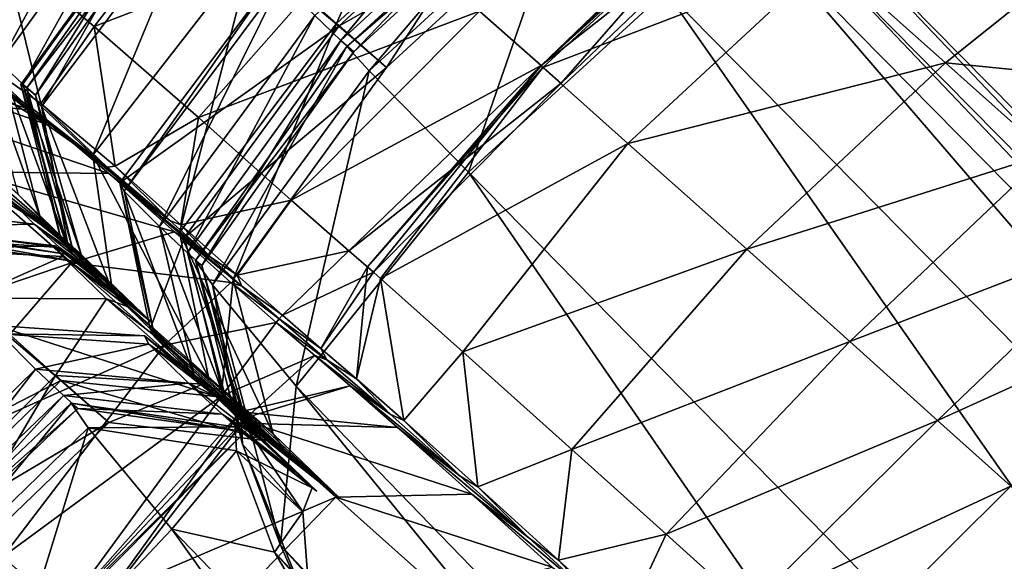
# Model space of a CAD drawing. Header units: millimetres. Extents: x 2387 to 13955, y -4964 to 364.
# Tile 951 of 1056: x 4419.88 to 4426.21, y 270.58 to 274.07. Entities that reach past the tile are written whole.
import ezdxf

# ---------------------------------------------------------------- set-up
doc = ezdxf.new("R2010")
doc.units = ezdxf.units.MM
doc.header["$MEASUREMENT"] = 0
doc.layers.add('Predefinito', color=7, linetype='Continuous', true_color=0x000000)

# ---------------------------------------------------------------- blocks, each defined once
blk = doc.blocks.new('Blocco 08')
at = {"layer": 'Predefinito'}
for points in [[(-505.4811, -14.6442, 730.3162), (-512.7534, -7.279, 775.5425), (-510.1671, -5.0142, 775.6068)], [(-515.7347, -8.1199, 789.6575), (-516.2716, -7.6419, 790.4608), (-515.0111, -6.4714, 790.5162)], [(-515.0111, -6.4714, 790.5162), (-514.4709, -6.9523, 789.7094), (-515.7347, -8.1199, 789.6575)], [(-518.0528, -8.2135, 803.5974), (-518.2007, -8.0693, 817.3367), (-517.2193, -6.6939, 817.3482)], [(-517.2193, -6.6939, 817.3482), (-517.0703, -6.8454, 803.5604), (-518.0528, -8.2135, 803.5974)], [(-517.8783, -7.6408, 1220.075), (-517.2915, -8.1383, 1223.035), (-516.2435, -6.783, 1223.2239)], [(-515.4911, -7.4411, 1224.963), (-516.2435, -6.783, 1223.2239), (-517.2915, -8.1383, 1223.035)], [(-517.8985, -8.3712, 798.4864), (-518.0528, -8.2135, 803.5974), (-517.0703, -6.8454, 803.5604)], [(-517.0703, -6.8454, 803.5604), (-516.9125, -7.0074, 798.4158), (-517.8985, -8.3712, 798.4864)], [(-515.7058, -8.2277, 782.7444), (-515.8742, -8.0687, 783.6558), (-514.609, -6.9018, 783.7015)], [(-515.4128, -8.4014, 789.5999), (-515.7347, -8.1199, 789.6575), (-514.4709, -6.9523, 789.7094)], [(-514.609, -6.9018, 783.7015), (-514.4374, -7.0623, 782.7897), (-515.7058, -8.2277, 782.7444)], [(-514.4709, -6.9523, 789.7094), (-514.1468, -7.2362, 789.6369), (-515.4128, -8.4014, 789.5999)], [(-517.7503, -8.5083, 796.6304), (-517.8985, -8.3712, 798.4864), (-516.9125, -7.0074, 798.4158)], [(-516.9125, -7.0074, 798.4158), (-516.7698, -7.1403, 796.585), (-517.7503, -8.5083, 796.6304)], [(-516.1195, -7.7967, 788.5069), (-515.7186, -8.1367, 789.4494), (-514.4534, -6.971, 789.4716)], [(-514.1468, -7.2362, 789.6369), (-514.4534, -6.971, 789.4716), (-515.7186, -8.1367, 789.4494)], [(-515.6234, -8.3018, 782.574), (-515.7058, -8.2277, 782.7444), (-514.4374, -7.0623, 782.7897)], [(-514.4374, -7.0623, 782.7897), (-514.3554, -7.1376, 782.6131), (-515.6234, -8.3018, 782.574)], [(-517.631, -8.6531, 792.8892), (-517.763, -8.5107, 795.2115), (-516.776, -7.148, 795.2752)], [(-516.7514, -7.1596, 796.2164), (-516.776, -7.148, 795.2752), (-517.763, -8.5107, 795.2115)], [(-517.6699, -8.5795, 796.398), (-517.7503, -8.5083, 796.6304), (-516.7698, -7.1403, 796.585)], [(-516.7698, -7.1403, 796.585), (-516.6978, -7.2052, 796.4073), (-517.6699, -8.5795, 796.398)], [(-516.776, -7.148, 795.2752), (-516.6164, -7.3134, 792.8438), (-517.631, -8.6531, 792.8892)], [(-514.3554, -7.1376, 782.6131), (-514.3986, -7.1026, 782.4097), (-515.6669, -8.2665, 782.3782)], [(-515.524, -8.424, 780.5504), (-515.6669, -8.2665, 782.3782), (-514.3986, -7.1026, 782.4097)], [(-515.6669, -8.2665, 782.3782), (-515.6234, -8.3018, 782.574), (-514.3554, -7.1376, 782.6131)], [(-514.3986, -7.1026, 782.4097), (-514.2553, -7.2598, 780.5794), (-515.524, -8.424, 780.5504)], [(-517.763, -8.5107, 795.2115), (-517.726, -8.5334, 796.1545), (-516.7514, -7.1596, 796.2164)], [(-516.6978, -7.2052, 796.4073), (-516.7514, -7.1596, 796.2164), (-517.726, -8.5334, 796.1545)], [(-517.726, -8.5334, 796.1545), (-517.6699, -8.5795, 796.398), (-516.6978, -7.2052, 796.4073)], [(-514.815, -8.0402, 1225.6973), (-514.4183, -8.3902, 1225.7144), (-513.1548, -7.1746, 1225.7259)], [(-513.0227, -7.2918, 1225.5709), (-513.1548, -7.1746, 1225.7259), (-514.4183, -8.3902, 1225.7144)], [(-513.1197, -7.2128, 1226.275), (-513.1402, -7.1906, 1225.7479), (-514.4183, -8.3902, 1225.7144)], [(-514.2901, -8.5037, 1225.5425), (-514.4183, -8.3902, 1225.7144), (-513.1402, -7.1906, 1225.7479)], [(-514.4183, -8.3902, 1225.7144), (-514.4068, -8.4022, 1226.2464), (-513.1197, -7.2128, 1226.275)], [(-512.5746, -7.6975, 1227.1671), (-513.1197, -7.2128, 1226.275), (-514.4068, -8.4022, 1226.2464)], [(-513.1402, -7.1906, 1225.7479), (-513.0227, -7.2918, 1225.5709), (-514.2901, -8.5037, 1225.5425)], [(-515.7186, -8.1367, 789.4494), (-515.4128, -8.4014, 789.5999), (-514.1468, -7.2362, 789.6369)], [(-514.8855, -9.0759, 775.4869), (-515.524, -8.424, 780.5504), (-514.2553, -7.2598, 780.5794)], [(-514.2553, -7.2598, 780.5794), (-513.6155, -7.9103, 775.5201), (-514.8855, -9.0759, 775.4869)], [(-505.5668, -14.828, 730.3257), (-512.8361, -7.4623, 775.5394), (-512.7534, -7.279, 775.5425)], [(-512.7534, -7.279, 775.5425), (-505.4811, -14.6442, 730.3162), (-505.5668, -14.828, 730.3257)], [(-517.3012, -8.9668, 790.5992), (-517.631, -8.6531, 792.8892), (-516.6164, -7.3134, 792.8438)], [(-516.6164, -7.3134, 792.8438), (-516.2716, -7.6419, 790.4608), (-517.3012, -8.9668, 790.5992)], [(-514.4183, -8.3902, 1225.7144), (-514.2901, -8.5037, 1225.5425), (-513.0227, -7.2918, 1225.5709)], [(-517.2915, -8.1383, 1223.035), (-516.6219, -8.7244, 1224.6964), (-515.4911, -7.4411, 1224.963)], [(-514.815, -8.0402, 1225.6973), (-515.4911, -7.4411, 1224.963), (-516.6219, -8.7244, 1224.6964)], [(-505.7597, -14.8894, 730.3072), (-513.0277, -7.5225, 775.5345), (-512.8361, -7.4623, 775.5394)], [(-512.8361, -7.4623, 775.5394), (-505.5668, -14.828, 730.3257), (-505.7597, -14.8894, 730.3072)], [(-506.3534, -15.2812, 730.2715), (-513.6155, -7.9103, 775.5201), (-513.0277, -7.5225, 775.5345)], [(-513.0277, -7.5225, 775.5345), (-505.7597, -14.8894, 730.3072), (-506.3534, -15.2812, 730.2715)], [(-518.0492, -8.342, 1211.6038), (-517.6346, -8.6334, 1219.7884), (-517.8783, -7.6408, 1220.075)], [(-517.2915, -8.1383, 1223.035), (-517.8783, -7.6408, 1220.075), (-517.6346, -8.6334, 1219.7884)], [(-516.7432, -9.4639, 789.762), (-517.3012, -8.9668, 790.5992), (-516.2716, -7.6419, 790.4608)], [(-516.2716, -7.6419, 790.4608), (-515.7347, -8.1199, 789.6575), (-516.7432, -9.4639, 789.762)], [(-514.4068, -8.4022, 1226.2464), (-513.8602, -8.89, 1227.1522), (-512.5746, -7.6975, 1227.1671)], [(-511.8178, -8.3718, 1228.014), (-512.5746, -7.6975, 1227.1671), (-513.8602, -8.89, 1227.1522)], [(-512.5746, -7.6975, 1227.1671), (-511.8178, -8.3718, 1228.014), (-511.2651, -7.9276, 1227.9256)], [(-517.0985, -9.1968, 786.0313), (-517.1266, -9.1428, 788.3622), (-516.1195, -7.7967, 788.5069)], [(-515.7186, -8.1367, 789.4494), (-516.1195, -7.7967, 788.5069), (-517.1266, -9.1428, 788.3622)], [(-516.1195, -7.7967, 788.5069), (-516.0924, -7.8497, 786.077), (-517.0985, -9.1968, 786.0313)], [(-516.8717, -9.4235, 783.7216), (-517.0985, -9.1968, 786.0313), (-516.0924, -7.8497, 786.077)], [(-516.0924, -7.8497, 786.077), (-515.8742, -8.0687, 783.6558), (-516.8717, -9.4235, 783.7216)], [(-507.6415, -16.4552, 730.2298), (-514.8855, -9.0759, 775.4869), (-513.6155, -7.9103, 775.5201)], [(-513.6155, -7.9103, 775.5201), (-506.3534, -15.2812, 730.2715), (-507.6415, -16.4552, 730.2298)], [(-510.6306, -8.4898, 1228.2938), (-511.2651, -7.9276, 1227.9256), (-511.8178, -8.3718, 1228.014)], [(-516.6219, -8.7244, 1224.6964), (-516.0246, -9.2549, 1225.4083), (-514.815, -8.0402, 1225.6973)], [(-514.4183, -8.3902, 1225.7144), (-514.815, -8.0402, 1225.6973), (-516.0246, -9.2549, 1225.4083)], [(-516.6918, -9.593, 782.8138), (-516.8717, -9.4235, 783.7216), (-515.8742, -8.0687, 783.6558)], [(-515.8742, -8.0687, 783.6558), (-515.7058, -8.2277, 782.7444), (-516.6918, -9.593, 782.8138)], [(-517.6346, -8.6334, 1219.7884), (-517.158, -9.0372, 1222.5526), (-517.2915, -8.1383, 1223.035)], [(-516.6219, -8.7244, 1224.6964), (-517.2915, -8.1383, 1223.035), (-517.158, -9.0372, 1222.5526)], [(-517.1266, -9.1428, 788.3622), (-516.7111, -9.4956, 789.3445), (-515.7186, -8.1367, 789.4494)], [(-516.3989, -9.7658, 789.6014), (-516.7432, -9.4639, 789.762), (-515.7347, -8.1199, 789.6575)], [(-515.4128, -8.4014, 789.5999), (-515.7186, -8.1367, 789.4494), (-516.7111, -9.4956, 789.3445)], [(-515.7347, -8.1199, 789.6575), (-515.4128, -8.4014, 789.5999), (-516.3989, -9.7658, 789.6014)], [(-517.6398, -9.3651, 798.7786), (-517.7796, -9.2218, 803.7894), (-518.0528, -8.2135, 803.5974)], [(-518.0528, -8.2135, 803.5974), (-517.8985, -8.3712, 798.4864), (-517.6398, -9.3651, 798.7786)], [(-516.6006, -9.6755, 782.5906), (-516.6918, -9.593, 782.8138), (-515.7058, -8.2277, 782.7444)], [(-515.7058, -8.2277, 782.7444), (-515.6234, -8.3018, 782.574), (-516.6006, -9.6755, 782.5906)], [(-517.6742, -8.6782, 1219.7884), (-518.0888, -8.3869, 1211.6038), (-519.138, -8.2603, 1211.7259)], [(-519.138, -8.2603, 1211.7259), (-518.6919, -8.5758, 1220.0535), (-517.6742, -8.6782, 1219.7884)], [(-518.3878, -8.2794, 1193.9144), (-518.0888, -8.3869, 1211.6038), (-517.6009, -8.7669, 1211.5164)], [(-517.6009, -8.7669, 1211.5164), (-517.8892, -8.6665, 1193.8802), (-518.3878, -8.2794, 1193.9144)], [(-516.5322, -9.7998, 780.4871), (-516.6414, -9.6428, 782.3404), (-515.6669, -8.2665, 782.3782)], [(-515.6234, -8.3018, 782.574), (-515.6669, -8.2665, 782.3782), (-516.6414, -9.6428, 782.3404)], [(-515.6669, -8.2665, 782.3782), (-515.524, -8.424, 780.5504), (-516.5322, -9.7998, 780.4871)], [(-517.6346, -8.6334, 1219.7884), (-518.0492, -8.342, 1211.6038), (-517.6009, -8.7669, 1211.5164)], [(-517.8892, -8.6665, 1193.8802), (-517.6009, -8.7669, 1211.5164), (-518.0492, -8.342, 1211.6038)], [(-516.6414, -9.6428, 782.3404), (-516.6006, -9.6755, 782.5906), (-515.6234, -8.3018, 782.574)], [(-518.0888, -8.3869, 1211.6038), (-517.6742, -8.6782, 1219.7884), (-517.2093, -9.0437, 1219.6033)], [(-517.2093, -9.0437, 1219.6033), (-517.6009, -8.7669, 1211.5164), (-518.0888, -8.3869, 1211.6038)], [(-517.4764, -9.5159, 796.8504), (-517.6398, -9.3651, 798.7786), (-517.8985, -8.3712, 798.4864)], [(-517.8985, -8.3712, 798.4864), (-517.7503, -8.5083, 796.6304), (-517.4764, -9.5159, 796.8504)], [(-516.7111, -9.4956, 789.3445), (-516.3989, -9.7658, 789.6014), (-515.4128, -8.4014, 789.5999)], [(-516.0246, -9.2549, 1225.4083), (-515.6543, -9.5812, 1225.523), (-514.4183, -8.3902, 1225.7144)], [(-514.2901, -8.5037, 1225.5425), (-514.4183, -8.3902, 1225.7144), (-515.6543, -9.5812, 1225.523)], [(-515.4963, -9.7183, 1225.4693), (-515.5353, -9.6837, 1225.6812), (-514.4183, -8.3902, 1225.7144)], [(-514.4068, -8.4022, 1226.2464), (-514.4183, -8.3902, 1225.7144), (-515.5353, -9.6837, 1225.6812)], [(-515.5353, -9.6837, 1225.6812), (-515.4508, -9.7592, 1226.1778), (-514.4068, -8.4022, 1226.2464)], [(-514.4183, -8.3902, 1225.7144), (-514.2901, -8.5037, 1225.5425), (-515.4963, -9.7183, 1225.4693)], [(-513.8602, -8.89, 1227.1522), (-514.4068, -8.4022, 1226.2464), (-515.4508, -9.7592, 1226.1778)], [(-513.8602, -8.89, 1227.1522), (-513.0964, -9.5709, 1228.0147), (-511.8178, -8.3718, 1228.014)], [(-511.1623, -8.957, 1228.4034), (-511.8178, -8.3718, 1228.014), (-513.0964, -9.5709, 1228.0147)], [(-511.8178, -8.3718, 1228.014), (-511.1623, -8.957, 1228.4034), (-510.6306, -8.4898, 1228.2938)], [(-515.9937, -10.4519, 775.4561), (-516.5322, -9.7998, 780.4871), (-515.524, -8.424, 780.5504)], [(-515.524, -8.424, 780.5504), (-514.8855, -9.0759, 775.4869), (-515.9937, -10.4519, 775.4561)], [(-517.455, -9.573, 793.1008), (-517.5061, -9.5034, 795.1041), (-517.763, -8.5107, 795.2115)], [(-517.763, -8.5107, 795.2115), (-517.631, -8.6531, 792.8892), (-517.455, -9.573, 793.1008)], [(-517.726, -8.5334, 796.1545), (-517.763, -8.5107, 795.2115), (-517.5061, -9.5034, 795.1041)], [(-517.3767, -9.6045, 796.4568), (-517.4764, -9.5159, 796.8504), (-517.7503, -8.5083, 796.6304)], [(-517.7503, -8.5083, 796.6304), (-517.6699, -8.5795, 796.398), (-517.3767, -9.6045, 796.4568)], [(-517.6699, -8.5795, 796.398), (-517.726, -8.5334, 796.1545), (-517.4329, -9.5567, 796.0474)], [(-517.5061, -9.5034, 795.1041), (-517.4329, -9.5567, 796.0474), (-517.726, -8.5334, 796.1545)], [(-515.6543, -9.5812, 1225.523), (-515.4963, -9.7183, 1225.4693), (-514.2901, -8.5037, 1225.5425)], [(-517.1978, -9.0837, 1222.5501), (-517.6742, -8.6782, 1219.7884), (-518.6919, -8.5758, 1220.0535)], [(-518.6919, -8.5758, 1220.0535), (-518.1065, -9.0725, 1223.0113), (-517.1978, -9.0837, 1222.5501)], [(-517.4329, -9.5567, 796.0474), (-517.3767, -9.6045, 796.4568), (-517.6699, -8.5795, 796.398)], [(-517.6009, -8.7669, 1211.5164), (-517.2093, -9.0437, 1219.6033), (-517.6346, -8.6334, 1219.7884)], [(-517.158, -9.0372, 1222.5526), (-517.6346, -8.6334, 1219.7884), (-517.2093, -9.0437, 1219.6033)], [(-517.1739, -9.844, 791.0989), (-517.455, -9.573, 793.1008), (-517.631, -8.6531, 792.8892)], [(-517.631, -8.6531, 792.8892), (-517.3012, -8.9668, 790.5992), (-517.1739, -9.844, 791.0989)], [(-518.4941, -8.7139, 882.2601), (-518.1917, -8.8986, 845.0601), (-517.7383, -9.3413, 845.0616)], [(-517.7383, -9.3413, 845.0616), (-518.0463, -9.1551, 882.2568), (-518.4941, -8.7139, 882.2601)], [(-517.6742, -8.6782, 1219.7884), (-517.1978, -9.0837, 1222.5501), (-516.8063, -9.3866, 1222.2359)], [(-516.8063, -9.3866, 1222.2359), (-517.2093, -9.0437, 1219.6033), (-517.6742, -8.6782, 1219.7884)], [(-517.158, -9.0372, 1222.5526), (-516.7354, -9.4132, 1223.982), (-516.6219, -8.7244, 1224.6964)], [(-516.0246, -9.2549, 1225.4083), (-516.6219, -8.7244, 1224.6964), (-516.7354, -9.4132, 1223.982)], [(-518.1917, -8.8986, 845.0601), (-517.9082, -9.098, 817.3824), (-517.4538, -9.5372, 817.4217)], [(-517.4538, -9.5372, 817.4217), (-517.7383, -9.3413, 845.0616), (-518.1917, -8.8986, 845.0601)], [(-515.4508, -9.7592, 1226.1778), (-514.9219, -10.2303, 1226.9805), (-513.8602, -8.89, 1227.1522)], [(-513.0964, -9.5709, 1228.0147), (-513.8602, -8.89, 1227.1522), (-514.9219, -10.2303, 1226.9805)], [(-518.0463, -9.1551, 882.2568), (-517.7383, -9.3413, 845.0616), (-518.2317, -8.9434, 845.0584)], [(-517.9477, -9.1428, 817.3824), (-518.2317, -8.9434, 845.0584), (-517.7383, -9.3413, 845.0616)], [(-516.5566, -10.3942, 790.159), (-517.1739, -9.844, 791.0989), (-517.3012, -8.9668, 790.5992)], [(-517.3012, -8.9668, 790.5992), (-516.7432, -9.4639, 789.762), (-516.5566, -10.3942, 790.159)], [(-513.0964, -9.5709, 1228.0147), (-512.4339, -10.1643, 1228.4107), (-511.1623, -8.957, 1228.4034)], [(-510.6019, -9.4591, 1228.493), (-511.1623, -8.957, 1228.4034), (-512.4339, -10.1643, 1228.4107)], [(-517.2093, -9.0437, 1219.6033), (-516.8063, -9.3866, 1222.2359), (-517.158, -9.0372, 1222.5526)], [(-516.7354, -9.4132, 1223.982), (-517.158, -9.0372, 1222.5526), (-516.8063, -9.3866, 1222.2359)], [(-517.4378, -9.658, 1224.6727), (-518.1065, -9.0725, 1223.0113), (-519.305, -10.2937, 1223.138)], [(-516.7752, -9.458, 1223.98), (-517.1978, -9.0837, 1222.5501), (-518.1065, -9.0725, 1223.0113)], [(-518.1065, -9.0725, 1223.0113), (-517.4378, -9.658, 1224.6727), (-516.7752, -9.458, 1223.98)], [(-517.9082, -9.098, 817.3824), (-517.7796, -9.2218, 803.7894), (-517.339, -9.6469, 803.9235)], [(-517.339, -9.6469, 803.9235), (-517.4538, -9.5372, 817.4217), (-517.9082, -9.098, 817.3824)], [(-517.1978, -9.0837, 1222.5501), (-516.7752, -9.458, 1223.98), (-516.5473, -9.6194, 1223.5123)], [(-516.5473, -9.6194, 1223.5123), (-516.8063, -9.3866, 1222.2359), (-517.1978, -9.0837, 1222.5501)], [(-508.8363, -17.8388, 730.2415), (-515.9937, -10.4519, 775.4561), (-514.8855, -9.0759, 775.4869)], [(-514.8855, -9.0759, 775.4869), (-507.6415, -16.4552, 730.2298), (-508.8363, -17.8388, 730.2415)], [(-517.7383, -9.3413, 845.0616), (-517.4538, -9.5372, 817.4217), (-517.9477, -9.1428, 817.3824)], [(-517.8192, -9.2662, 803.7886), (-517.9477, -9.1428, 817.3824), (-517.4538, -9.5372, 817.4217)], [(-516.9014, -10.1363, 785.975), (-516.9315, -10.083, 788.0137), (-517.1266, -9.1428, 788.3622)], [(-517.1266, -9.1428, 788.3622), (-517.0985, -9.1968, 786.0313), (-516.9014, -10.1363, 785.975)], [(-516.7111, -9.4956, 789.3445), (-517.1266, -9.1428, 788.3622), (-516.9315, -10.083, 788.0137)], [(-517.7796, -9.2218, 803.7894), (-517.6398, -9.3651, 798.7786), (-517.2074, -9.7808, 798.9786)], [(-517.2074, -9.7808, 798.9786), (-517.339, -9.6469, 803.9235), (-517.7796, -9.2218, 803.7894)], [(-516.6468, -10.3864, 784.0035), (-516.9014, -10.1363, 785.975), (-517.0985, -9.1968, 786.0313)], [(-517.0985, -9.1968, 786.0313), (-516.8717, -9.4235, 783.7216), (-516.6468, -10.3864, 784.0035)], [(-517.8192, -9.2662, 803.7886), (-517.6777, -9.4099, 798.7769), (-518.6953, -9.2882, 798.4625)], [(-518.5486, -9.426, 796.6089), (-518.6953, -9.2882, 798.4625), (-517.6777, -9.4099, 798.7769)], [(-517.4538, -9.5372, 817.4217), (-517.339, -9.6469, 803.9235), (-517.8192, -9.2662, 803.7886)], [(-517.6777, -9.4099, 798.7769), (-517.8192, -9.2662, 803.7886), (-517.339, -9.6469, 803.9235)], [(-516.7354, -9.4132, 1223.982), (-516.3735, -9.7381, 1224.6258), (-516.0246, -9.2549, 1225.4083)], [(-515.6543, -9.5812, 1225.523), (-516.0246, -9.2549, 1225.4083), (-516.3735, -9.7381, 1224.6258)], [(-517.6398, -9.3651, 798.7786), (-517.4764, -9.5159, 796.8504), (-517.0353, -9.9407, 797.0032)], [(-517.0353, -9.9407, 797.0032), (-517.2074, -9.7808, 798.9786), (-517.6398, -9.3651, 798.7786)], [(-518.4273, -9.5704, 792.8653), (-518.561, -9.4283, 795.19), (-517.5457, -9.5479, 795.1033)], [(-517.4725, -9.6015, 796.0474), (-517.5457, -9.5479, 795.1033), (-518.561, -9.4283, 795.19)], [(-518.561, -9.4283, 795.19), (-518.5242, -9.4506, 796.1321), (-517.4725, -9.6015, 796.0474)], [(-517.6777, -9.4099, 798.7769), (-517.5144, -9.5604, 796.848), (-518.5486, -9.426, 796.6089)], [(-518.4681, -9.4971, 796.3765), (-518.5486, -9.426, 796.6089), (-517.5144, -9.5604, 796.848)], [(-517.339, -9.6469, 803.9235), (-517.2074, -9.7808, 798.9786), (-517.6777, -9.4099, 798.7769)], [(-517.5144, -9.5604, 796.848), (-517.6777, -9.4099, 798.7769), (-517.2074, -9.7808, 798.9786)], [(-516.4305, -10.587, 783.103), (-516.6468, -10.3864, 784.0035), (-516.8717, -9.4235, 783.7216)], [(-516.8717, -9.4235, 783.7216), (-516.6918, -9.593, 782.8138), (-516.4305, -10.587, 783.103)], [(-516.8063, -9.3866, 1222.2359), (-516.5473, -9.6194, 1223.5123), (-516.7354, -9.4132, 1223.982)], [(-516.3735, -9.7381, 1224.6258), (-516.7354, -9.4132, 1223.982), (-516.5473, -9.6194, 1223.5123)], [(-517.4163, -9.6489, 796.4561), (-517.4725, -9.6015, 796.0474), (-518.5242, -9.4506, 796.1321)], [(-518.5242, -9.4506, 796.1321), (-518.4681, -9.4971, 796.3765), (-517.4163, -9.6489, 796.4561)], [(-516.4131, -9.7846, 1224.6251), (-516.7752, -9.458, 1223.98), (-517.4378, -9.658, 1224.6727)], [(-516.9315, -10.083, 788.0137), (-516.4724, -10.4726, 789.1147), (-516.7111, -9.4956, 789.3445)], [(-516.7752, -9.458, 1223.98), (-516.4131, -9.7846, 1224.6251), (-516.3424, -9.8092, 1224.1116)], [(-516.3424, -9.8092, 1224.1116), (-516.5473, -9.6194, 1223.5123), (-516.7752, -9.458, 1223.98)], [(-516.1412, -10.7586, 789.6913), (-516.5566, -10.3942, 790.159), (-516.7432, -9.4639, 789.762)], [(-516.7432, -9.4639, 789.762), (-516.3989, -9.7658, 789.6014), (-516.1412, -10.7586, 789.6913)], [(-516.3989, -9.7658, 789.6014), (-516.7111, -9.4956, 789.3445), (-516.4724, -10.4726, 789.1147)], [(-512.4339, -10.1643, 1228.4107), (-511.8689, -10.6715, 1228.502), (-510.6019, -9.4591, 1228.493)], [(-510.1309, -9.8833, 1228.4424), (-510.6019, -9.4591, 1228.493), (-511.8689, -10.6715, 1228.502)], [(-517.5144, -9.5604, 796.848), (-517.4163, -9.6489, 796.4561), (-518.4681, -9.4971, 796.3765)], [(-517.5457, -9.5479, 795.1033), (-517.4946, -9.6179, 793.1008), (-518.4273, -9.5704, 792.8653)], [(-517.4946, -9.6179, 793.1008), (-517.5457, -9.5479, 795.1033), (-517.0774, -9.9177, 795.0386)], [(-517.5457, -9.5479, 795.1033), (-517.4725, -9.6015, 796.0474), (-516.98, -9.9924, 795.9847)], [(-516.98, -9.9924, 795.9847), (-517.0774, -9.9177, 795.0386), (-517.5457, -9.5479, 795.1033)], [(-517.5061, -9.5034, 795.1041), (-517.455, -9.573, 793.1008), (-517.0792, -9.9398, 793.2488)], [(-517.0792, -9.9398, 793.2488), (-517.0774, -9.9177, 795.0386), (-517.5061, -9.5034, 795.1041)], [(-517.4329, -9.5567, 796.0474), (-517.5061, -9.5034, 795.1041), (-517.0774, -9.9177, 795.0386)], [(-517.4764, -9.5159, 796.8504), (-517.3767, -9.6045, 796.4568), (-516.9226, -10.0408, 796.5023)], [(-516.9226, -10.0408, 796.5023), (-517.0353, -9.9407, 797.0032), (-517.4764, -9.5159, 796.8504)], [(-517.0774, -9.9177, 795.0386), (-516.98, -9.9924, 795.9847), (-517.4329, -9.5567, 796.0474)], [(-517.3767, -9.6045, 796.4568), (-517.4329, -9.5567, 796.0474), (-516.98, -9.9924, 795.9847)], [(-518.0992, -9.8849, 790.5775), (-518.4273, -9.5704, 792.8653), (-517.4946, -9.6179, 793.1008)], [(-517.4946, -9.6179, 793.1008), (-517.2135, -9.8889, 791.0989), (-518.0992, -9.8849, 790.5775)], [(-517.2074, -9.7808, 798.9786), (-517.0353, -9.9407, 797.0032), (-517.5144, -9.5604, 796.848)], [(-517.4163, -9.6489, 796.4561), (-517.5144, -9.5604, 796.848), (-517.0353, -9.9407, 797.0032)], [(-517.0774, -9.9177, 795.0386), (-517.0792, -9.9398, 793.2488), (-517.4946, -9.6179, 793.1008)], [(-517.2135, -9.8889, 791.0989), (-517.4946, -9.6179, 793.1008), (-517.0792, -9.9398, 793.2488)], [(-517.4725, -9.6015, 796.0474), (-517.4163, -9.6489, 796.4561), (-516.9226, -10.0408, 796.5023)], [(-516.9226, -10.0408, 796.5023), (-516.98, -9.9924, 795.9847), (-517.4725, -9.6015, 796.0474)], [(-517.455, -9.573, 793.1008), (-517.1739, -9.844, 791.0989), (-516.8323, -10.1816, 791.44)], [(-516.8323, -10.1816, 791.44), (-517.0792, -9.9398, 793.2488), (-517.455, -9.573, 793.1008)], [(-516.98, -9.9924, 795.9847), (-516.9226, -10.0408, 796.5023), (-517.3767, -9.6045, 796.4568)], [(-516.3106, -10.6953, 782.7213), (-516.4305, -10.587, 783.103), (-516.6918, -9.593, 782.8138)], [(-516.6918, -9.593, 782.8138), (-516.6006, -9.6755, 782.5906), (-516.3106, -10.6953, 782.7213)], [(-516.5473, -9.6194, 1223.5123), (-516.3424, -9.8092, 1224.1116), (-516.3735, -9.7381, 1224.6258)], [(-516.3735, -9.7381, 1224.6258), (-516.0813, -9.9944, 1225.0359), (-515.6543, -9.5812, 1225.523)], [(-515.4963, -9.7183, 1225.4693), (-515.6543, -9.5812, 1225.523), (-516.0813, -9.9944, 1225.0359)], [(-514.9219, -10.2303, 1226.9805), (-514.2201, -10.8583, 1227.7322), (-513.0964, -9.5709, 1228.0147)], [(-512.4339, -10.1643, 1228.4107), (-513.0964, -9.5709, 1228.0147), (-514.2201, -10.8583, 1227.7322)], [(-519.305, -10.2937, 1223.138), (-518.5557, -10.9505, 1224.8751), (-517.4378, -9.658, 1224.6727)], [(-516.8405, -10.1881, 1225.386), (-517.4378, -9.658, 1224.6727), (-518.5557, -10.9505, 1224.8751)], [(-517.4378, -9.658, 1224.6727), (-516.8405, -10.1881, 1225.386), (-516.4131, -9.7846, 1224.6251)], [(-517.0353, -9.9407, 797.0032), (-516.9226, -10.0408, 796.5023), (-517.4163, -9.6489, 796.4561)], [(-516.6006, -9.6755, 782.5906), (-516.6414, -9.6428, 782.3404), (-516.3467, -10.6688, 782.3091)], [(-516.3387, -10.8234, 780.3802), (-516.3467, -10.6688, 782.3091), (-516.6414, -9.6428, 782.3404)], [(-516.6414, -9.6428, 782.3404), (-516.5322, -9.7998, 780.4871), (-516.3387, -10.8234, 780.3802)], [(-516.3467, -10.6688, 782.3091), (-516.3106, -10.6953, 782.7213), (-516.6006, -9.6755, 782.5906)], [(-515.8341, -10.2083, 1225.338), (-515.6058, -10.4033, 1225.668), (-515.5353, -9.6837, 1225.6812)], [(-515.5353, -9.6837, 1225.6812), (-515.4963, -9.7183, 1225.4693), (-515.8341, -10.2083, 1225.338)], [(-515.4508, -9.7592, 1226.1778), (-515.5353, -9.6837, 1225.6812), (-515.6058, -10.4033, 1225.668)], [(-516.0813, -9.9944, 1225.0359), (-516.3735, -9.7381, 1224.6258), (-516.3424, -9.8092, 1224.1116)], [(-516.0813, -9.9944, 1225.0359), (-515.8341, -10.2083, 1225.338), (-515.4963, -9.7183, 1225.4693)], [(-516.1212, -10.0408, 1225.0333), (-516.4131, -9.7846, 1224.6251), (-516.8405, -10.1881, 1225.386)], [(-516.0937, -11.4743, 775.4503), (-516.3387, -10.8234, 780.3802), (-516.5322, -9.7998, 780.4871)], [(-516.5322, -9.7998, 780.4871), (-515.9937, -10.4519, 775.4561), (-516.0937, -11.4743, 775.4503)], [(-516.4724, -10.4726, 789.1147), (-516.1412, -10.7586, 789.6913), (-516.3989, -9.7658, 789.6014)], [(-516.4131, -9.7846, 1224.6251), (-516.1212, -10.0408, 1225.0333), (-516.1026, -10.0179, 1224.7164)], [(-516.1026, -10.0179, 1224.7164), (-516.3424, -9.8092, 1224.1116), (-516.4131, -9.7846, 1224.6251)], [(-516.3424, -9.8092, 1224.1116), (-516.1026, -10.0179, 1224.7164), (-516.0813, -9.9944, 1225.0359)], [(-515.6058, -10.4033, 1225.668), (-515.3015, -10.6713, 1226.0579), (-515.4508, -9.7592, 1226.1778)], [(-514.9219, -10.2303, 1226.9805), (-515.4508, -9.7592, 1226.1778), (-515.3015, -10.6713, 1226.0579)], [(-517.1739, -9.844, 791.0989), (-516.5566, -10.3942, 790.159), (-516.1728, -10.7672, 790.4283)], [(-516.1728, -10.7672, 790.4283), (-516.8323, -10.1816, 791.44), (-517.1739, -9.844, 791.0989)], [(-518.0992, -9.8849, 790.5775), (-517.5413, -10.3823, 789.7401), (-518.7306, -11.5691, 789.5726)], [(-517.5413, -10.3823, 789.7401), (-518.0992, -9.8849, 790.5775), (-517.2135, -9.8889, 791.0989)], [(-517.2135, -9.8889, 791.0989), (-516.5946, -10.4389, 790.1563), (-517.5413, -10.3823, 789.7401)], [(-517.0792, -9.9398, 793.2488), (-516.8323, -10.1816, 791.44), (-517.2135, -9.8889, 791.0989)], [(-516.5946, -10.4389, 790.1563), (-517.2135, -9.8889, 791.0989), (-516.8323, -10.1816, 791.44)], [(-511.8689, -10.6715, 1228.502), (-511.399, -11.0942, 1228.4498), (-510.1309, -9.8833, 1228.4424)], [(-515.8341, -10.2083, 1225.338), (-516.0813, -9.9944, 1225.0359), (-516.1026, -10.0179, 1224.7164)], [(-517.5076, -10.414, 789.3207), (-517.9248, -10.061, 788.3404), (-519.1153, -11.2449, 788.4216)], [(-517.8951, -10.1148, 786.007), (-517.9248, -10.061, 788.3404), (-516.9694, -10.1279, 788.012)], [(-516.5104, -10.5173, 789.1121), (-516.9694, -10.1279, 788.012), (-517.9248, -10.061, 788.3404)], [(-517.9248, -10.061, 788.3404), (-517.5076, -10.414, 789.3207), (-516.5104, -10.5173, 789.1121)], [(-516.8405, -10.1881, 1225.386), (-516.4706, -10.5143, 1225.4988), (-516.1212, -10.0408, 1225.0333)], [(-515.8737, -10.2532, 1225.338), (-516.1212, -10.0408, 1225.0333), (-516.4706, -10.5143, 1225.4988)], [(-515.7954, -10.2816, 1225.2596), (-516.1026, -10.0179, 1224.7164), (-516.1212, -10.0408, 1225.0333)], [(-516.1212, -10.0408, 1225.0333), (-515.8737, -10.2532, 1225.338), (-515.7954, -10.2816, 1225.2596)], [(-516.1026, -10.0179, 1224.7164), (-515.7954, -10.2816, 1225.2596), (-515.8341, -10.2083, 1225.338)], [(-517.8951, -10.1148, 786.007), (-517.6702, -10.3421, 783.6998), (-518.8717, -11.5187, 783.5703)], [(-517.6702, -10.3421, 783.6998), (-517.8951, -10.1148, 786.007), (-516.9411, -10.1812, 785.975)], [(-516.9694, -10.1279, 788.012), (-516.9411, -10.1812, 785.975), (-517.8951, -10.1148, 786.007)], [(-516.9411, -10.1812, 785.975), (-516.9694, -10.1279, 788.012), (-516.5422, -10.4626, 787.7872)], [(-516.9694, -10.1279, 788.012), (-516.5104, -10.5173, 789.1121), (-516.0549, -10.8768, 788.9676)], [(-516.0549, -10.8768, 788.9676), (-516.5422, -10.4626, 787.7872), (-516.9694, -10.1279, 788.012)], [(-516.9315, -10.083, 788.0137), (-516.9014, -10.1363, 785.975), (-516.5113, -10.5161, 785.9449)], [(-516.5113, -10.5161, 785.9449), (-516.5422, -10.4626, 787.7872), (-516.9315, -10.083, 788.0137)], [(-516.4724, -10.4726, 789.1147), (-516.9315, -10.083, 788.0137), (-516.5422, -10.4626, 787.7872)], [(-518.5557, -10.9505, 1224.8751), (-517.8806, -11.5481, 1225.6104), (-516.8405, -10.1881, 1225.386)], [(-516.4706, -10.5143, 1225.4988), (-516.8405, -10.1881, 1225.386), (-517.8806, -11.5481, 1225.6104)], [(-516.9411, -10.1812, 785.975), (-516.6865, -10.4313, 784.0035), (-517.6702, -10.3421, 783.6998)], [(-516.5422, -10.4626, 787.7872), (-516.5113, -10.5161, 785.9449), (-516.9411, -10.1812, 785.975)], [(-516.6865, -10.4313, 784.0035), (-516.9411, -10.1812, 785.975), (-516.5113, -10.5161, 785.9449)], [(-516.9014, -10.1363, 785.975), (-516.6468, -10.3864, 784.0035), (-516.2387, -10.7811, 784.1981)], [(-516.2387, -10.7811, 784.1981), (-516.5113, -10.5161, 785.9449), (-516.9014, -10.1363, 785.975)], [(-516.8323, -10.1816, 791.44), (-516.1728, -10.7672, 790.4283), (-516.5946, -10.4389, 790.1563)], [(-514.2201, -10.8583, 1227.7322), (-513.6152, -11.4022, 1228.0794), (-512.4339, -10.1643, 1228.4107)], [(-511.8689, -10.6715, 1228.502), (-512.4339, -10.1643, 1228.4107), (-513.6152, -11.4022, 1228.0794)], [(-516.4706, -10.5143, 1225.4988), (-516.3123, -10.6528, 1225.4461), (-515.8737, -10.2532, 1225.338)], [(-515.6455, -10.4497, 1225.6671), (-515.8737, -10.2532, 1225.338), (-516.3123, -10.6528, 1225.4461)], [(-515.8737, -10.2532, 1225.338), (-515.6455, -10.4497, 1225.6671), (-515.389, -10.6322, 1225.6666)], [(-515.389, -10.6322, 1225.6666), (-515.7954, -10.2816, 1225.2596), (-515.8737, -10.2532, 1225.338)], [(-515.6058, -10.4033, 1225.668), (-515.8341, -10.2083, 1225.338), (-515.7954, -10.2816, 1225.2596)], [(-515.3015, -10.6713, 1226.0579), (-514.8251, -11.0992, 1226.5462), (-514.9219, -10.2303, 1226.9805)], [(-514.2201, -10.8583, 1227.7322), (-514.9219, -10.2303, 1226.9805), (-514.8251, -11.0992, 1226.5462)], [(-515.7954, -10.2816, 1225.2596), (-515.389, -10.6322, 1225.6666), (-515.6058, -10.4033, 1225.668)], [(-518.7022, -11.6784, 782.6578), (-518.8717, -11.5187, 783.5703), (-517.6702, -10.3421, 783.6998)], [(-518.4088, -11.851, 789.5135), (-518.7306, -11.5691, 789.5726), (-517.5413, -10.3823, 789.7401)], [(-517.6702, -10.3421, 783.6998), (-517.4888, -10.5119, 782.7901), (-518.7022, -11.6784, 782.6578)], [(-517.5413, -10.3823, 789.7401), (-517.1972, -10.6844, 789.5793), (-518.4088, -11.851, 789.5135)], [(-517.4888, -10.5119, 782.7901), (-517.6702, -10.3421, 783.6998), (-516.6865, -10.4313, 784.0035)], [(-517.1972, -10.6844, 789.5793), (-517.5413, -10.3823, 789.7401), (-516.5946, -10.4389, 790.1563)], [(-519.1153, -11.2449, 788.4216), (-518.7129, -11.5857, 789.3618), (-517.5076, -10.414, 789.3207)], [(-517.1972, -10.6844, 789.5793), (-517.5076, -10.414, 789.3207), (-518.7129, -11.5857, 789.3618)], [(-516.1809, -10.8033, 789.6905), (-516.5104, -10.5173, 789.1121), (-517.5076, -10.414, 789.3207)], [(-517.5076, -10.414, 789.3207), (-517.1972, -10.6844, 789.5793), (-516.1809, -10.8033, 789.6905)], [(-516.6865, -10.4313, 784.0035), (-516.4701, -10.6317, 783.1021), (-517.4888, -10.5119, 782.7901)], [(-516.5946, -10.4389, 790.1563), (-516.1809, -10.8033, 789.6905), (-517.1972, -10.6844, 789.5793)], [(-516.5113, -10.5161, 785.9449), (-516.2387, -10.7811, 784.1981), (-516.6865, -10.4313, 784.0035)], [(-516.4701, -10.6317, 783.1021), (-516.6865, -10.4313, 784.0035), (-516.2387, -10.7811, 784.1981)], [(-516.6468, -10.3864, 784.0035), (-516.4305, -10.587, 783.103), (-515.9991, -11.0023, 783.3032)], [(-515.9991, -11.0023, 783.3032), (-516.2387, -10.7811, 784.1981), (-516.6468, -10.3864, 784.0035)], [(-516.1809, -10.8033, 789.6905), (-516.5946, -10.4389, 790.1563), (-516.1728, -10.7672, 790.4283)], [(-516.5566, -10.3942, 790.159), (-516.1412, -10.7586, 789.6913), (-515.711, -11.1733, 789.7576)], [(-515.711, -11.1733, 789.7576), (-516.1728, -10.7672, 790.4283), (-516.5566, -10.3942, 790.159)], [(-515.3015, -10.6713, 1226.0579), (-515.6058, -10.4033, 1225.668), (-515.389, -10.6322, 1225.6666)], [(-516.5422, -10.4626, 787.7872), (-516.0549, -10.8768, 788.9676), (-516.4724, -10.4726, 789.1147)], [(-516.1412, -10.7586, 789.6913), (-516.4724, -10.4726, 789.1147), (-516.0549, -10.8768, 788.9676)], [(-516.3123, -10.6528, 1225.4461), (-516.3517, -10.6167, 1225.657), (-515.6455, -10.4497, 1225.6671)], [(-515.3411, -10.7177, 1226.0569), (-515.6455, -10.4497, 1225.6671), (-516.3517, -10.6167, 1225.657)], [(-509.1475, -18.8609, 730.3776), (-516.0937, -11.4743, 775.4503), (-515.9937, -10.4519, 775.4561)], [(-515.9937, -10.4519, 775.4561), (-508.8363, -17.8388, 730.2415), (-509.1475, -18.8609, 730.3776)], [(-515.6455, -10.4497, 1225.6671), (-515.3411, -10.7177, 1226.0569), (-514.938, -11.0293, 1225.9859)], [(-514.938, -11.0293, 1225.9859), (-515.389, -10.6322, 1225.6666), (-515.6455, -10.4497, 1225.6671)], [(-518.6199, -11.7529, 782.4871), (-518.7022, -11.6784, 782.6578), (-517.4888, -10.5119, 782.7901)], [(-517.3976, -10.5944, 782.5668), (-517.4401, -10.5614, 782.3177), (-518.6652, -11.7177, 782.293)], [(-518.5235, -11.8757, 780.4651), (-518.6652, -11.7177, 782.293), (-517.4401, -10.5614, 782.3177)], [(-517.4888, -10.5119, 782.7901), (-517.3976, -10.5944, 782.5668), (-518.6199, -11.7529, 782.4871)], [(-517.4401, -10.5614, 782.3177), (-517.3311, -10.7189, 780.4651), (-518.5235, -11.8757, 780.4651)], [(-517.8806, -11.5481, 1225.6104), (-517.4843, -11.8975, 1225.6253), (-516.4706, -10.5143, 1225.4988)], [(-517.3976, -10.5944, 782.5668), (-517.4888, -10.5119, 782.7901), (-516.4701, -10.6317, 783.1021)], [(-516.3123, -10.6528, 1225.4461), (-516.4706, -10.5143, 1225.4988), (-517.4843, -11.8975, 1225.6253)], [(-517.3311, -10.7189, 780.4651), (-517.4401, -10.5614, 782.3177), (-516.3847, -10.7136, 782.3074)], [(-516.3503, -10.7399, 782.7204), (-516.3847, -10.7136, 782.3074), (-517.4401, -10.5614, 782.3177)], [(-517.4401, -10.5614, 782.3177), (-517.3976, -10.5944, 782.5668), (-516.3503, -10.7399, 782.7204)], [(-516.5104, -10.5173, 789.1121), (-516.1809, -10.8033, 789.6905), (-515.711, -11.1733, 789.7576)], [(-515.711, -11.1733, 789.7576), (-516.0549, -10.8768, 788.9676), (-516.5104, -10.5173, 789.1121)], [(-518.6652, -11.7177, 782.293), (-518.6199, -11.7529, 782.4871), (-517.3976, -10.5944, 782.5668)], [(-516.2675, -10.692, 1226.1536), (-516.3517, -10.6167, 1225.657), (-517.4843, -11.8975, 1225.6253)], [(-517.3557, -12.0095, 1225.4539), (-517.4843, -11.8975, 1225.6253), (-516.3517, -10.6167, 1225.657)], [(-516.4701, -10.6317, 783.1021), (-516.3503, -10.7399, 782.7204), (-517.3976, -10.5944, 782.5668)], [(-516.3517, -10.6167, 1225.657), (-516.3123, -10.6528, 1225.4461), (-517.3557, -12.0095, 1225.4539)], [(-516.2387, -10.7811, 784.1981), (-515.9991, -11.0023, 783.3032), (-516.4701, -10.6317, 783.1021)], [(-516.3503, -10.7399, 782.7204), (-516.4701, -10.6317, 783.1021), (-515.9991, -11.0023, 783.3032)], [(-516.4305, -10.587, 783.103), (-516.3106, -10.6953, 782.7213), (-515.8605, -11.1275, 782.8157)], [(-515.8605, -11.1275, 782.8157), (-515.9991, -11.0023, 783.3032), (-516.4305, -10.587, 783.103)], [(-516.3517, -10.6167, 1225.657), (-516.2675, -10.692, 1226.1536), (-515.3411, -10.7177, 1226.0569)], [(-515.389, -10.6322, 1225.6666), (-514.938, -11.0293, 1225.9859), (-515.3015, -10.6713, 1226.0579)], [(-518.7129, -11.5857, 789.3618), (-518.4088, -11.851, 789.5135), (-517.1972, -10.6844, 789.5793)], [(-517.4843, -11.8975, 1225.6253), (-517.3557, -12.0095, 1225.4539), (-516.3123, -10.6528, 1225.4461)], [(-517.4843, -11.8975, 1225.6253), (-517.4737, -11.9075, 1226.158), (-516.2675, -10.692, 1226.1536)], [(-515.7389, -11.1641, 1226.9554), (-516.2675, -10.692, 1226.1536), (-517.4737, -11.9075, 1226.158)], [(-516.3467, -10.6688, 782.3091), (-516.3387, -10.8234, 780.3802), (-515.9501, -11.2583, 780.314)], [(-515.9501, -11.2583, 780.314), (-515.8904, -11.1056, 782.294), (-516.3467, -10.6688, 782.3091)], [(-516.3106, -10.6953, 782.7213), (-516.3467, -10.6688, 782.3091), (-515.8904, -11.1056, 782.294)], [(-515.8904, -11.1056, 782.294), (-515.8605, -11.1275, 782.8157), (-516.3106, -10.6953, 782.7213)], [(-514.8647, -11.1455, 1226.5452), (-515.3411, -10.7177, 1226.0569), (-516.2675, -10.692, 1226.1536)], [(-516.2675, -10.692, 1226.1536), (-515.7389, -11.1641, 1226.9554), (-514.8647, -11.1455, 1226.5452)], [(-514.8251, -11.0992, 1226.5462), (-515.3015, -10.6713, 1226.0579), (-514.938, -11.0293, 1225.9859)], [(-513.6152, -11.4022, 1228.0794), (-513.0866, -11.8785, 1228.1566), (-511.8689, -10.6715, 1228.502)], [(-511.399, -11.0942, 1228.4498), (-511.8689, -10.6715, 1228.502), (-513.0866, -11.8785, 1228.1566)], [(-517.889, -12.5303, 775.3998), (-518.5235, -11.8757, 780.4651), (-517.3311, -10.7189, 780.4651)], [(-517.3311, -10.7189, 780.4651), (-516.7936, -11.3715, 775.434), (-517.889, -12.5303, 775.3998)], [(-516.3847, -10.7136, 782.3074), (-516.3767, -10.8681, 780.3777), (-517.3311, -10.7189, 780.4651)], [(-516.7936, -11.3715, 775.434), (-517.3311, -10.7189, 780.4651), (-516.3767, -10.8681, 780.3777)], [(-516.3847, -10.7136, 782.3074), (-516.3503, -10.7399, 782.7204), (-515.8605, -11.1275, 782.8157)], [(-515.8605, -11.1275, 782.8157), (-515.8904, -11.1056, 782.294), (-516.3847, -10.7136, 782.3074)], [(-516.3767, -10.8681, 780.3777), (-516.3847, -10.7136, 782.3074), (-515.8904, -11.1056, 782.294)], [(-515.9991, -11.0023, 783.3032), (-515.8605, -11.1275, 782.8157), (-516.3503, -10.7399, 782.7204)], [(-516.0549, -10.8768, 788.9676), (-515.711, -11.1733, 789.7576), (-516.1412, -10.7586, 789.6913)], [(-515.3411, -10.7177, 1226.0569), (-514.8647, -11.1455, 1226.5452), (-514.4967, -11.4274, 1226.264)], [(-514.4967, -11.4274, 1226.264), (-514.938, -11.0293, 1225.9859), (-515.3411, -10.7177, 1226.0569)], [(-516.3387, -10.8234, 780.3802), (-516.0937, -11.4743, 775.4503), (-515.9011, -11.908, 775.4512)], [(-515.9011, -11.908, 775.4512), (-515.9501, -11.2583, 780.314), (-516.3387, -10.8234, 780.3802)], [(-516.1728, -10.7672, 790.4283), (-515.711, -11.1733, 789.7576), (-516.1809, -10.8033, 789.6905)], [(-516.3767, -10.8681, 780.3777), (-516.1318, -11.519, 775.4476), (-516.7936, -11.3715, 775.434)], [(-516.1318, -11.519, 775.4476), (-516.3767, -10.8681, 780.3777), (-515.9501, -11.2583, 780.314)], [(-515.8904, -11.1056, 782.294), (-515.9501, -11.2583, 780.314), (-516.3767, -10.8681, 780.3777)], [(-514.8251, -11.0992, 1226.5462), (-514.307, -11.5693, 1226.9695), (-514.2201, -10.8583, 1227.7322)], [(-513.6152, -11.4022, 1228.0794), (-514.2201, -10.8583, 1227.7322), (-514.307, -11.5693, 1226.9695)], [(-514.938, -11.0293, 1225.9859), (-514.4967, -11.4274, 1226.264), (-514.8251, -11.0992, 1226.5462)], [(-514.307, -11.5693, 1226.9695), (-514.8251, -11.0992, 1226.5462), (-514.4967, -11.4274, 1226.264)], [(-513.0866, -11.8785, 1228.1566), (-512.6133, -12.3038, 1228.1014), (-511.399, -11.0942, 1228.4498)], [(-510.9927, -11.4601, 1228.441), (-511.399, -11.0942, 1228.4498), (-512.6133, -12.3038, 1228.1014)], [(-517.4737, -11.9075, 1226.158), (-516.9281, -12.3938, 1227.0648), (-515.7389, -11.1641, 1226.9554)], [(-515.0371, -11.7918, 1227.7086), (-515.7389, -11.1641, 1226.9554), (-516.9281, -12.3938, 1227.0648)], [(-514.3466, -11.6143, 1226.9695), (-514.8647, -11.1455, 1226.5452), (-515.7389, -11.1641, 1226.9554)], [(-515.7389, -11.1641, 1226.9554), (-515.0371, -11.7918, 1227.7086), (-514.3466, -11.6143, 1226.9695)], [(-514.8647, -11.1455, 1226.5452), (-514.3466, -11.6143, 1226.9695), (-514.1011, -11.7915, 1226.4683)], [(-514.1011, -11.7915, 1226.4683), (-514.4967, -11.4274, 1226.264), (-514.8647, -11.1455, 1226.5452)], [(-515.9501, -11.2583, 780.314), (-515.9011, -11.908, 775.4512), (-516.1318, -11.519, 775.4476)], [(-510.6972, -19.9299, 730.1334), (-517.889, -12.5303, 775.3998), (-516.7936, -11.3715, 775.434)], [(-516.7936, -11.3715, 775.434), (-509.6496, -18.7635, 730.2173), (-510.6972, -19.9299, 730.1334)], [(-509.6496, -18.7635, 730.2173), (-516.7936, -11.3715, 775.434), (-516.1318, -11.519, 775.4476)], [(-514.4967, -11.4274, 1226.264), (-514.1011, -11.7915, 1226.4683), (-514.307, -11.5693, 1226.9695)], [(-514.307, -11.5693, 1226.9695), (-513.8764, -11.962, 1227.1695), (-513.6152, -11.4022, 1228.0794)], [(-513.0866, -11.8785, 1228.1566), (-513.6152, -11.4022, 1228.0794), (-513.8764, -11.962, 1227.1695)], [(-516.1318, -11.519, 775.4476), (-509.187, -18.9057, 730.3776), (-509.6496, -18.7635, 730.2173)], [(-509.187, -18.9057, 730.3776), (-516.1318, -11.519, 775.4476), (-515.9011, -11.908, 775.4512)], [(-516.0937, -11.4743, 775.4503), (-509.1475, -18.8609, 730.3776), (-509.0925, -19.293, 730.4764)], [(-509.0925, -19.293, 730.4764), (-515.9011, -11.908, 775.4512), (-516.0937, -11.4743, 775.4503)], [(-512.6133, -12.3038, 1228.1014), (-512.1842, -12.6882, 1228.0963), (-510.9927, -11.4601, 1228.441)], [(-510.6209, -11.7954, 1228.6563), (-510.9927, -11.4601, 1228.441), (-512.1842, -12.6882, 1228.0963)], [(-517.4843, -11.8975, 1225.6253), (-517.8806, -11.5481, 1225.6104), (-518.9136, -12.9654, 1225.544)], [(-513.8764, -11.962, 1227.1695), (-514.307, -11.5693, 1226.9695), (-514.1011, -11.7915, 1226.4683)]]:
    blk.add_3dface(points, dxfattribs=at)

msp = doc.modelspace()

# ---------------------------------------------------------------- block references
at = {"layer": 'Predefinito'}
msp.add_blockref('Blocco 08', (4937.6501, 282.1618), dxfattribs=at)

doc.saveas('drawing.dxf')
